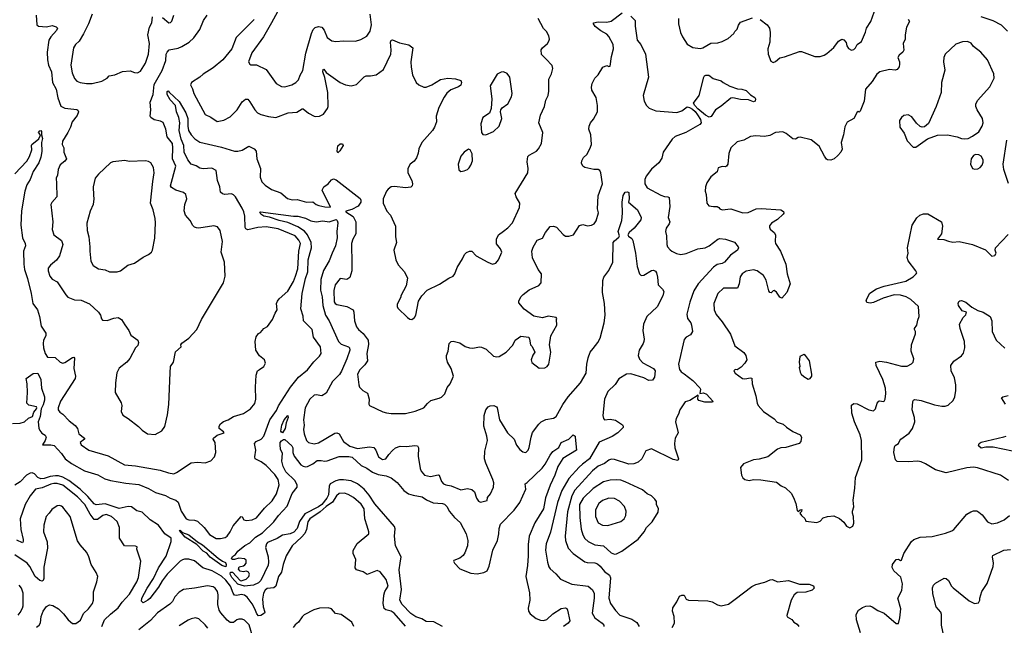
# Model space of a CAD drawing. Extents: x 1921360 to 2014538, y 768294 to 907744.
# Tile 261 of 412: x 1972690 to 1981739, y 854285 to 859853. Entities that reach past the tile are written whole.
import ezdxf

# ---------------------------------------------------------------- set-up
doc = ezdxf.new("R2010")
doc.units = 0

msp = doc.modelspace()

# ---------------------------------------------------------------- linework, layer by layer
at = {"layer": '0CON10XD'}
for points in [[(1975058.6, 859925), (1975005.4, 859824.6), (1974931.4, 859695), (1974822.6, 859547.4), (1974794, 859465), (1974803.3, 859445), (1974815, 859438.8), (1974865, 859436.7), (1974953.5, 859393.5), (1975046, 859266), (1975095, 859238.8), (1975126.4, 859236.4), (1975190, 859255), (1975226.2, 859275), (1975251.2, 859298.8), (1975267.3, 859342.7), (1975292.7, 859387.3), (1975318.2, 859545), (1975372.1, 859725), (1975388.3, 859761.7), (1975405, 859780), (1975435, 859791.9), (1975465, 859784.2), (1975486.9, 859756.9), (1975515, 859690), (1975559.6, 859659.6), (1975595, 859652.9), (1975665, 859659.1), (1975775, 859655.7), (1975825, 859670), (1975879.3, 859700.7), (1975911.7, 859748.3), (1975923.1, 859805), (1975910.9, 859905)], [(1977934.1, 858905.9), (1977962.3, 858937.7), (1977999.2, 859005), (1977998.6, 859065), (1977987, 859137), (1977946.7, 859205), (1977944.1, 859234.1), (1977950, 859265), (1977976, 859315), (1978005.4, 859344.6), (1978050, 859415), (1978085, 859433.3), (1978105, 859423.3), (1978116.7, 859425), (1978129.4, 859515), (1978148.2, 859585), (1978143.6, 859625), (1978105, 859698.6), (1978085, 859720), (1978030.3, 859750.3), (1977980, 859790), (1977963.3, 859815), (1977963.3, 859825), (1978006.8, 859833.2), (1978085, 859830.9), (1978125, 859840.9), (1978225.3, 859914.7)], [(1979495, 859856.2), (1979558.8, 859805), (1979581.2, 859775), (1979586.2, 859735), (1979584.1, 859645.9), (1979564.4, 859585), (1979569.4, 859535), (1979593, 859473), (1979615, 859460), (1979635, 859468), (1979675, 859502.2), (1979718.1, 859511.9), (1979855, 859561.2), (1979875, 859561.2), (1979995.8, 859515.8), (1980045, 859514.2), (1980083, 859527), (1980106.8, 859543.2), (1980173.2, 859596.8), (1980215.8, 859654.2), (1980245, 859673.3), (1980265, 859666.7), (1980284.1, 859644.1), (1980292.5, 859612.5), (1980308, 859588), (1980335, 859572), (1980355, 859580), (1980370.8, 859595), (1980385, 859626), (1980425, 859653.3), (1980462.1, 859737.9), (1980472, 859775), (1980512, 859835), (1980559.2, 859965)], [(1972840.4, 859895), (1972846, 859805), (1972863.1, 859793.1), (1972935, 859788.1), (1972988.3, 859798.3), (1973025, 859788), (1973038, 859775), (1973028.8, 859755), (1972974.5, 859695.5), (1972958.6, 859665), (1972943.5, 859555), (1972944.5, 859485), (1972955.4, 859435), (1972982, 859375), (1972990, 859275), (1973023.5, 859213.5), (1973040.4, 859135), (1973068.9, 859058.9), (1973105, 859039.4), (1973215, 859028), (1973225, 859022.5), (1973230, 859005), (1973216.6, 858973.4), (1973170.8, 858915), (1973155.8, 858865), (1973132.7, 858817.3), (1973081.9, 858735), (1973078.6, 858705), (1973096.2, 858675), (1973095.6, 858635), (1973118.8, 858575), (1973105, 858553.3), (1973062.7, 858517.3), (1973042.9, 858477.1), (1973036.2, 858425), (1973024.2, 858395), (1973028.3, 858348.3), (1973031.2, 858225), (1972985, 858172.5), (1972976.7, 858155), (1972994, 857995), (1972987.5, 857925), (1973004.4, 857874.4), (1973075, 857823.3), (1973087.5, 857785), (1973057, 857683), (1973028.3, 857641.7), (1972973.3, 857595), (1972952.7, 857567.3), (1972951.2, 857545), (1972966.7, 857495), (1972987.7, 857467.7), (1973034.2, 857444.2), (1973113.2, 857323.2), (1973133.1, 857303.1), (1973195, 857278.8), (1973255, 857273.8), (1973330.5, 857240.5), (1973413.3, 857165), (1973431.2, 857135), (1973441.7, 857101.7), (1973451.7, 857091.7), (1973495, 857086), (1973555, 857107.5), (1973595, 857113.8), (1973626.7, 857095), (1973655, 857047.5), (1973693.3, 856995), (1973712.7, 856952.7), (1973775, 856906.7), (1973781.2, 856885), (1973775, 856857.5), (1973754, 856835), (1973701.7, 856738.3), (1973673.8, 856705), (1973605, 856650), (1973583.8, 856605), (1973570, 856515), (1973566.7, 856425), (1973621.7, 856331.7), (1973628.8, 856305), (1973621.7, 856251.7), (1973638.3, 856218.3), (1973687.3, 856187.3), (1973783, 856113), (1973815, 856080), (1973865, 856046.7), (1973935, 856038.8), (1973995.7, 856074.3), (1974025, 856113.3), (1974049.4, 856220.6), (1974060.2, 856315), (1974072, 856605)], [(1973354.4, 859905), (1973323.6, 859815), (1973276.9, 859723.1), (1973235, 859656), (1973201.4, 859625), (1973184.1, 859594.1), (1973158.6, 859435), (1973171.9, 859365), (1973193.6, 859313.6), (1973216.4, 859286.4), (1973245, 859274.5), (1973303, 859267), (1973355, 859266.7), (1973443.2, 859286.8), (1973493.3, 859315), (1973513, 859337), (1973565, 859346.2), (1973635, 859376.2), (1973705, 859382.5), (1973745, 859366.2), (1973773.9, 859363.9), (1973800.9, 859379.1), (1973845, 859453.8), (1973873.7, 859536.3), (1973882.1, 859635), (1973867.5, 859715), (1973882.1, 859785), (1973905.6, 859825), (1973911.7, 859878.3)], [(1974072, 856605), (1974076.9, 856663.1), (1974103.8, 856705), (1974122.3, 856797.7), (1974172.5, 856845), (1974170, 856865), (1974180.3, 856879.7), (1974243.3, 856925), (1974317.5, 857005), (1974360.8, 857095), (1974562.5, 857435), (1974576.7, 857495), (1974571.4, 857625), (1974542.9, 857715), (1974554.3, 857815), (1974530.8, 857915), (1974507.5, 857947.5), (1974475, 857958.6), (1974335, 857936), (1974315, 857938.8), (1974295, 857946.7), (1974281.2, 857961.2), (1974256.9, 858006.9), (1974215, 858056.7), (1974202, 858095), (1974208, 858155), (1974226, 858205), (1974215.7, 858245.7), (1974195, 858264), (1974125, 858285.8), (1974085, 858310), (1974077.1, 858325), (1974123.3, 858505), (1974093.1, 858575), (1974098.7, 858675), (1974093.2, 858713.2), (1974045.5, 858775), (1974032.9, 858845), (1974008.1, 858908.1), (1973985, 858920.8), (1973925, 858931.4), (1973894.5, 858954.5), (1973889.2, 858965), (1973894.2, 859025), (1973888.9, 859095), (1973915.8, 859165), (1973924.4, 859255.6), (1973998.9, 859385), (1974033.2, 859476.8), (1974036.2, 859535), (1974044.1, 859555.9), (1974062.7, 859577.3), (1974145, 859591.8), (1974180.8, 859605), (1974247.1, 859645), (1974290.5, 859685), (1974345, 859762), (1974380, 859845), (1974411.9, 859895)], [(1974003.2, 859873.2), (1974060, 859825), (1974075, 859826.7), (1974089.4, 859840.6), (1974107.5, 859895)], [(1974845.4, 859855), (1974679.5, 859690.5), (1974638.2, 859585), (1974556, 859484), (1974469.1, 859410.9), (1974376.8, 859353.2), (1974346.8, 859323.2), (1974270, 859275), (1974260, 859255), (1974278.8, 859218.8), (1974290, 859175), (1974395, 858980), (1974445, 858957.5), (1974505, 858917.5), (1974565, 858928.8), (1974625, 858960), (1974687.5, 859025), (1974735, 859098), (1974765, 859122), (1974785, 859123.3), (1974805, 859096.7), (1974849.4, 859025), (1974875, 858996.7), (1974905, 858980.5), (1974975, 858961.5), (1975045, 858952.5), (1975156.4, 858996.4), (1975235.8, 859004.2), (1975285, 859033.3), (1975295, 859033.3), (1975344, 858994), (1975395, 858966.7), (1975405, 858962.5), (1975445, 858966.7), (1975482.5, 858985), (1975518.8, 859035), (1975524, 859055), (1975520.9, 859185), (1975493, 859323), (1975476.7, 859375), (1975480, 859395), (1975485, 859396.7), (1975507.7, 859367.7), (1975635, 859275.6), (1975685, 859253.1), (1975735, 859245.8), (1975784.1, 859255.9), (1975855, 859328.8), (1975875, 859336.2), (1975915, 859336.2), (1975965, 859346), (1976034, 859395), (1976100, 859535), (1976103.4, 859573.4), (1976098.1, 859645), (1976105, 859663.8), (1976115, 859667.1), (1976180.3, 859640.3), (1976265, 859622.1), (1976303.1, 859595), (1976284.3, 859465), (1976287.5, 859415), (1976300.8, 859345), (1976333.8, 859275), (1976357.5, 859255), (1976405, 859233.3), (1976425, 859233.8), (1976476.7, 859255), (1976558.3, 859301.7), (1976625, 859315.7), (1976695, 859310), (1976742.5, 859295), (1976750, 859275), (1976745, 859252.5), (1976722.5, 859235), (1976652, 859208), (1976615, 859176), (1976589.8, 859140.2), (1976542.2, 859045), (1976516.9, 858965), (1976521.1, 858915), (1976503.1, 858865), (1976484.6, 858835.4), (1976385, 858724), (1976357.9, 858665), (1976352.7, 858625), (1976336.1, 858583.9), (1976315, 858552.9), (1976277.5, 858525), (1976257.1, 858485), (1976257.1, 858445), (1976293.2, 858373.2), (1976299.2, 858345), (1976296, 858325), (1976285, 858314.4), (1976235, 858306.9), (1976135, 858319.4), (1976105, 858315.6), (1976075.8, 858295), (1976060.6, 858275), (1976030, 858205), (1976031.2, 858165), (1976065, 858092.5), (1976096.7, 858055), (1976143.8, 857955), (1976143.8, 857855), (1976154, 857805), (1976128, 857735), (1976146.2, 857645), (1976167.7, 857597.7), (1976226.7, 857535), (1976252.5, 857475), (1976242.5, 857405), (1976192.5, 857315), (1976192.5, 857305), (1976157.5, 857235), (1976157.5, 857215), (1976165, 857200), (1976254.1, 857114.1), (1976275, 857100), (1976295, 857097.5), (1976317.5, 857115), (1976330, 857135), (1976356.1, 857263.9), (1976386.1, 857313.9), (1976434.2, 857365.8), (1976548.3, 857421.7), (1976633, 857477), (1976675, 857496.2), (1976690, 857515), (1976710.8, 857575), (1976760.6, 857655), (1976778.6, 857695), (1976795, 857712), (1976825, 857726.2), (1976845, 857723.8), (1976885, 857682.5), (1976992.8, 857622.8), (1977035, 857604.4), (1977065.4, 857614.6), (1977091.4, 857645), (1977120, 857715), (1977108, 857745), (1977072.7, 857792.7), (1977071.4, 857835), (1977090.8, 857875), (1977135, 857910), (1977175, 857938.6), (1977217.8, 857985), (1977284.4, 858125), (1977286.4, 858166.4), (1977252, 858225), (1977244, 858255), (1977359.2, 858445), (1977361.9, 858485), (1977354.5, 858545), (1977360, 858595), (1977371.7, 858608.3), (1977440, 858645), (1977458.8, 858665), (1977486, 858715), (1977496.1, 858816.1), (1977461.2, 858905), (1977475.7, 858975), (1977512.9, 859055), (1977525.9, 859114.1), (1977546, 859155), (1977552.5, 859195), (1977552.5, 859305), (1977578, 859355), (1977590, 859405), (1977582.3, 859432.3), (1977524.2, 859494.2), (1977483.9, 859533.9), (1977481.2, 859575), (1977493.3, 859595), (1977540, 859635), (1977552.5, 859655), (1977557.5, 859675), (1977552.5, 859705), (1977532.5, 859745), (1977505, 859772.5), (1977454, 859865)], [(1978307.1, 859885), (1978344.7, 859844.7), (1978345.3, 859794.7), (1978364.6, 859665), (1978398.6, 859625), (1978442.1, 859535), (1978468.5, 859325), (1978421.1, 859155), (1978429.5, 859105), (1978451.1, 859065), (1978475, 859040), (1978535.8, 859014.2), (1978728.7, 858998.7), (1978775, 859014.6), (1978825, 859050.5), (1978845, 859046.7), (1978871.5, 859031.5), (1978898.6, 859008.6), (1978919.7, 858979.7), (1978946.2, 858935), (1978953.5, 858905), (1978941.7, 858888.3), (1978813.1, 858816.9), (1978715, 858779.6), (1978685, 858755.6), (1978604.4, 858635), (1978591.2, 858581.2), (1978562.6, 858537.4), (1978495, 858478.8), (1978445.8, 858415), (1978434.3, 858385), (1978434.4, 858345), (1978455, 858306.7), (1978580.5, 858240.5), (1978615, 858228.1), (1978645.7, 858225.7), (1978657.6, 858217.6), (1978663.3, 858135), (1978650.6, 858035), (1978664.1, 857994.1), (1978658.6, 857975), (1978630.6, 857935), (1978625.8, 857905.8), (1978634.2, 857865), (1978636.7, 857785), (1978644.2, 857764.2), (1978668.3, 857738.3), (1978682.5, 857725), (1978725, 857704), (1978765, 857694.3), (1978816.3, 857703.7), (1978923.1, 857746.9), (1978990, 857755), (1979025, 857774.4), (1979105, 857835.8), (1979125, 857842.5), (1979175, 857835.7), (1979257.5, 857807.5), (1979293.8, 857765), (1979296, 857755), (1979285.4, 857734.6), (1979222.8, 857687.2), (1979167, 857623), (1979145, 857611.2), (1979098.8, 857601.2), (1979065, 857578.1), (1978925.4, 857424.6), (1978885, 857358.8), (1978849.4, 857255), (1978821.2, 857145), (1978826.2, 857105), (1978856.6, 857066.6), (1978864.2, 857045), (1978873.8, 856985), (1978854.2, 856955.8), (1978815, 856932.5), (1978797, 856913), (1978745.7, 856685), (1978755, 856636.7), (1978768.8, 856615), (1978795, 856595.8), (1978876.2, 856536.2), (1978939.2, 856469.2), (1978947.5, 856455), (1978940, 856415), (1978975, 856423.3), (1979000.8, 856410.8), (1979061.2, 856345), (1979057.5, 856335), (1978985, 856337.1), (1978932.3, 856352.3), (1978923.3, 856365), (1978925, 856400), (1978847.9, 856352.1), (1978805, 856338), (1978756, 856265), (1978745, 856227.5), (1978722.7, 856187.3), (1978715.8, 856155), (1978740.8, 856055), (1978712.5, 856005), (1978706.7, 855955), (1978710.6, 855915), (1978743.8, 855816.2), (1978738.8, 855801.2), (1978695, 855810), (1978495, 855908.8), (1978445, 855887.5), (1978406.2, 855815), (1978374.4, 855785.6), (1978335, 855770), (1978287.8, 855767.8), (1978155, 855808.5), (1978125, 855812.5), (1978105, 855804.5), (1978065, 855772.7), (1978005, 855747.9), (1977955.5, 855705), (1977792.5, 855527.5), (1977765.2, 855474.8), (1977723.1, 855326.9), (1977703.1, 855105), (1977707.3, 855065), (1977729.4, 854995), (1977776.5, 854946.5), (1977885, 854868.1), (1977905, 854861.5), (1977975, 854859.5), (1977999.5, 854849.5), (1978025, 854830), (1978065, 854780), (1978109.2, 854745), (1978117.9, 854722.1), (1978104.6, 854535.4), (1978119.5, 854485), (1978165, 854420.6), (1978205, 854379.5), (1978315, 854341.1), (1978362.1, 854312.1), (1978384, 854275)], [(1978743.8, 859865), (1978744, 859815), (1978762.9, 859735), (1978780, 859695), (1978825, 859627.5), (1978875.9, 859595.9), (1978942.3, 859587.7), (1978966.7, 859595), (1979041.7, 859638.3), (1979105, 859641.2), (1979145, 859651.2), (1979200.5, 859679.5), (1979252.5, 859725), (1979262.5, 859745), (1979282.5, 859765), (1979296.4, 859803.6), (1979315, 859830), (1979425, 859870)], [(1980855, 859857.5), (1980866.7, 859835), (1980841.2, 859785), (1980826, 859715), (1980826.1, 859673.9), (1980808.8, 859635), (1980816.4, 859573.6), (1980806.4, 859553.6), (1980772.7, 859527.3), (1980761.2, 859505), (1980775.7, 859465.7), (1980776.9, 859445), (1980771.2, 859418.8), (1980752.5, 859395), (1980735, 859388.8), (1980685, 859393.8), (1980595.8, 859374.2), (1980567, 859353), (1980524.5, 859285.5), (1980464, 859215), (1980451.9, 859105), (1980415, 859012.5), (1980405, 859003.3), (1980395, 859007.5), (1980385, 859002.5), (1980355.4, 858944.6), (1980295, 858910), (1980272.3, 858867.7), (1980261.2, 858795), (1980238.8, 858725), (1980248.8, 858661.2), (1980236.2, 858635), (1980208.8, 858605), (1980173.8, 858575), (1980145, 858561.5), (1980115, 858563.1), (1980105, 858570.8), (1980085, 858598), (1980038.6, 858688.6), (1979965, 858747.1), (1979863.9, 858773.9), (1979845, 858771.2), (1979820, 858755), (1979795, 858758), (1979735, 858807.5), (1979702.7, 858822.7), (1979634.4, 858815.6), (1979585, 858788), (1979535, 858779.2), (1979455, 858784.2), (1979405, 858780), (1979345.9, 858744.1), (1979285, 858728.8), (1979226.7, 858675), (1979208.3, 858621.7), (1979196.2, 858525), (1979185, 858507.5), (1979175, 858500), (1979145, 858502.5), (1979110, 858490), (1979100, 858455), (1979043, 858407), (1979003.3, 858353.3), (1978992.3, 858317.7), (1978988.8, 858275), (1978998.8, 858245), (1979006.2, 858165), (1979022.7, 858142.7), (1979066.1, 858133.9), (1979100, 858135), (1979115, 858127.5), (1979125, 858112.5), (1979145, 858103.3), (1979225, 858113.8), (1979335, 858076), (1979385, 858081.4), (1979457.4, 858112.6), (1979505, 858118.5), (1979685, 858104), (1979710.7, 858090.7), (1979713.3, 858075), (1979706.2, 858065), (1979655, 858015.7), (1979599.1, 857980.9), (1979581.7, 857958.3), (1979579.2, 857945), (1979587, 857927), (1979622.5, 857895), (1979634.3, 857875), (1979632.2, 857815), (1979636.9, 857795), (1979681.1, 857725), (1979729.6, 857605), (1979742.7, 857515), (1979769.4, 857425), (1979739.4, 857345), (1979695, 857294), (1979675, 857302.5), (1979645, 857347.5), (1979625, 857363.8), (1979615, 857361.2), (1979595, 857341.2), (1979585, 857343.8), (1979575, 857360), (1979549.1, 857459.1), (1979525, 857500.5), (1979468, 857545), (1979435, 857554.3), (1979365, 857541.5), (1979328.6, 857515), (1979312.6, 857487.4), (1979303.1, 857425), (1979285.7, 857384.3), (1979156.4, 857383.6), (1979104.7, 857335.3), (1979068.9, 857245), (1979072.5, 857185), (1979092, 857142), (1979145, 857076), (1979222, 856962), (1979262.9, 856855), (1979345, 856794), (1979364.2, 856765), (1979371.2, 856725), (1979354.3, 856695.7), (1979320.8, 856659.2), (1979285, 856632.5), (1979263.6, 856636.4), (1979252.5, 856625), (1979265, 856602.5), (1979333.3, 856555), (1979355, 856551.1), (1979405, 856561.2), (1979417.3, 856557.3), (1979421.9, 856505), (1979455.7, 856395), (1979465.9, 856325.9), (1979476.7, 856305), (1979525, 856250), (1979625, 856183.3), (1979652.1, 856152.1), (1979705, 856134), (1979735.7, 856105.7), (1979795, 856067.5), (1979863.3, 856035), (1979873.8, 856015), (1979868.8, 855975), (1979852.5, 855955), (1979731.7, 855918.3), (1979683.6, 855916.4), (1979655, 855902.9), (1979565, 855834.3), (1979485, 855812), (1979435, 855806), (1979341.7, 855768.3), (1979314.5, 855735), (1979323.8, 855663.8), (1979335, 855640), (1979355, 855626.2), (1979395, 855617.5), (1979435, 855624), (1979502.3, 855622.3), (1979645, 855600), (1979687.7, 855567.7), (1979728.8, 855548.8), (1979778.8, 855498.8), (1979800.7, 855460.7), (1979823.3, 855405), (1979835, 855340), (1979845, 855330), (1979863, 855347), (1979878.3, 855348.3), (1979875, 855330), (1979860, 855315), (1979873.6, 855293.6), (1979906.2, 855266.2), (1979915, 855242.5), (1980015, 855230), (1980045, 855242.5), (1980075, 855272.5), (1980115, 855286.7), (1980171.7, 855291.7), (1980225, 855267.5), (1980263, 855233), (1980287.5, 855195), (1980319.3, 855180.7), (1980345, 855197.5), (1980356.1, 855223.9), (1980352.5, 855285), (1980343.3, 855315), (1980343.3, 855335), (1980356.2, 855375), (1980348.8, 855435), (1980366, 855545), (1980371.2, 855645), (1980430, 855805), (1980425.5, 855985), (1980414.4, 856035), (1980361.9, 856155), (1980338.8, 856235), (1980335, 856310), (1980357, 856323), (1980385, 856320), (1980492.5, 856265), (1980535, 856256), (1980554.2, 856275), (1980571.3, 856328.7), (1980584.1, 856345.9), (1980595, 856350), (1980625, 856341.2), (1980635.6, 856344.4), (1980644.2, 856365), (1980650.6, 856415), (1980647.8, 856465), (1980621.5, 856545), (1980560, 856675), (1980557.5, 856705), (1980595, 856712), (1980655, 856705.6), (1980795, 856666.2), (1980845, 856666.7), (1980885, 856687.5), (1980902.5, 856705), (1980906.2, 856735), (1980882, 856805), (1980884.2, 856865), (1980922, 856965), (1980923.8, 856985), (1980912.5, 857005), (1980913.3, 857015), (1980935.8, 857045), (1980945, 857090), (1980956.2, 857125), (1980950, 857215), (1980880.5, 857280.5), (1980837.5, 857305), (1980785, 857319.4), (1980725, 857321.9), (1980625, 857292.2), (1980535.9, 857254.1), (1980505, 857246.7), (1980475, 857252.5), (1980470, 857275), (1980502.3, 857337.7), (1980565, 857379.2), (1980635, 857404), (1980835, 857449.2), (1980901.7, 857488.3), (1980930, 857515), (1980933.3, 857525), (1980926.2, 857545), (1980854.2, 857635), (1980846.9, 857665), (1980853.9, 857706.1), (1980850.4, 857755), (1980892, 857965), (1980935, 858032.7), (1980961.1, 858055), (1980995, 858069.3), (1981035, 858066.5), (1981160, 857995), (1981171.1, 857955), (1981160.9, 857885), (1981124.3, 857834.3), (1981183, 857833), (1981225, 857816), (1981265, 857808.8), (1981325, 857813.3), (1981445.7, 857785.7), (1981565, 857738), (1981625, 857677.5), (1981650, 857685), (1981662.5, 857705), (1981653.8, 857735), (1981658.8, 857755), (1981772.8, 857877.2)], [(1981768.3, 859748.3), (1981712.6, 859802.6), (1981635, 859841.4), (1981525, 859880)], [(1980925, 858680), (1981033.9, 858756.1), (1981125, 858792.5), (1981215, 858795.8), (1981305, 858776.2), (1981345, 858761.2), (1981375, 858756.7), (1981405, 858761.2), (1981445, 858781.2), (1981505, 858823.3), (1981536, 858875), (1981543.9, 858906.1), (1981538.8, 858945), (1981488, 859025), (1981476.2, 859055), (1981476, 859075), (1981491.2, 859108.8), (1981606.7, 859235), (1981646.7, 859315), (1981643.3, 859355), (1981585, 859482.5), (1981522.5, 859555), (1981455.8, 859605.8), (1981435, 859636), (1981401.2, 859651.2), (1981355, 859648.9), (1981293.4, 859626.6), (1981196.2, 859535), (1981184.3, 859505.7), (1981180, 859465), (1981191.7, 859388.3), (1981161.4, 859275), (1981157.5, 859185), (1981111.4, 859055), (1981042.3, 858897.7), (1981005, 858866.7), (1980985, 858863.3), (1980965, 858870), (1980932.3, 858902.3), (1980889.7, 858959.7), (1980855, 858979.2), (1980815, 858972), (1980794, 858955), (1980776.2, 858925), (1980777.5, 858865), (1980818.3, 858808.3), (1980845, 858740), (1980901.7, 858681.7), (1980925, 858680)], [(1976975, 858793.8), (1977045, 858826), (1977097, 858873), (1977121.2, 858945), (1977110, 859005), (1977112.5, 859025), (1977125, 859042.5), (1977175, 859078.8), (1977208.8, 859145), (1977216, 859175), (1977192.9, 859325), (1977168.3, 859358.3), (1977135, 859372.5), (1977115, 859372), (1977079.1, 859350.9), (1977013.8, 859245), (1977030, 859125), (1977023.3, 859035), (1977007.5, 858995), (1976947.5, 858955), (1976926.7, 858895), (1976932.5, 858815), (1976946.7, 858796.7), (1976975, 858793.8)], [(1979025, 858955.6), (1978993.8, 858973.8), (1978922.1, 859032.1), (1978893.3, 859063.3), (1978883.3, 859085), (1978933.6, 859155), (1978976.7, 859325), (1978982.7, 859337.3), (1978995, 859344.4), (1979022.8, 859342.8), (1979062.3, 859312.3), (1979135, 859292), (1979155, 859274), (1979215, 859241.2), (1979287.3, 859217.3), (1979325, 859214.4), (1979365, 859202.5), (1979405, 859163.3), (1979445, 859136.7), (1979451.2, 859125), (1979450, 859105), (1979435, 859098.8), (1979387.5, 859117.5), (1979315, 859120), (1979245, 859133.6), (1979225, 859131.1), (1979135, 859058.2), (1979085, 859025.6), (1979045, 858964.2), (1979025, 858955.6)], [(1972644.4, 858435.6), (1972755, 858552.5), (1972780, 858595), (1972800, 858655), (1972797.5, 858695), (1972802.5, 858705), (1972865, 858758), (1972878.8, 858785), (1972880, 858795), (1972863.8, 858815), (1972875, 858831.2), (1972885, 858833.8), (1972890.8, 858825), (1972890, 858795), (1972899.5, 858759.5), (1972890.4, 858725), (1972892.2, 858642.2), (1972885, 858588.8), (1972865, 858538.1), (1972813.7, 858456.3), (1972786.6, 858383.4), (1972756.7, 858333.3), (1972737.4, 858275), (1972705.8, 858094.2), (1972698.8, 857965), (1972717.1, 857847.1), (1972741.1, 857795), (1972744.4, 857775), (1972724.7, 857725.3), (1972726.7, 857605), (1972733.3, 857555), (1972763, 857473), (1972796.3, 857336.3), (1972811.6, 857245), (1972854.5, 857185), (1972872.7, 857125), (1972886.5, 857035), (1972931.1, 856971.1), (1972929.5, 856945), (1972909.6, 856905), (1972904.6, 856875), (1972907.5, 856835), (1972923.4, 856783.4), (1972945, 856750), (1973017.3, 856747.3), (1973063.2, 856703.2), (1973085, 856694), (1973105, 856701.2), (1973175, 856748), (1973188.8, 856748.8), (1973195, 856740), (1973187.3, 856645), (1973201.9, 856575), (1973200.6, 856555), (1973064, 856345), (1973043.3, 856285), (1973043, 856267), (1973057.5, 856245), (1973087.5, 856225), (1973145, 856166.2), (1973200.9, 856120.9), (1973220, 856095), (1973232, 856045), (1973286.2, 856005), (1973286.2, 855995), (1973246.7, 855965), (1973253.3, 855945), (1973325.8, 855895.8), (1973503, 855843), (1973651.7, 855761.7), (1973755, 855751.9), (1973981.7, 855711.7), (1974055.9, 855685.9), (1974105, 855678.8), (1974130.5, 855689.5), (1974265, 855778), (1974325, 855786.2), (1974395, 855777.5), (1974445, 855797.5), (1974481.2, 855835), (1974492.5, 855875), (1974486, 855965), (1974468, 855995), (1974470, 856005), (1974505, 856033.2), (1974568.8, 856055), (1974563.8, 856065), (1974523.8, 856095), (1974522, 856115), (1974534.2, 856135.8), (1974562.3, 856157.7), (1974605.8, 856174.2), (1974655, 856204), (1974747.8, 856232.2), (1974810, 856275), (1974849.5, 856325), (1974859.1, 856365), (1974855.5, 856475), (1974861.5, 856585), (1974875, 856623.3), (1974894, 856636), (1974932.5, 856665), (1974947.5, 856695), (1974940, 856725), (1974895, 856762.5), (1974860, 856815), (1974852.5, 856895), (1974863, 856937), (1974883.6, 856966.4), (1974903, 856977), (1974935, 857012.5), (1974966.4, 857033.6), (1975012.5, 857095), (1975036.7, 857153.3), (1975057.5, 857185), (1975050, 857245), (1975058.8, 857265), (1975073.3, 857285), (1975153.7, 857356.3), (1975205, 857446), (1975225.8, 857494.2), (1975245, 857563.3), (1975256.6, 857725), (1975269.2, 857795), (1975255.4, 857825), (1975220, 857865), (1975065, 857930.2), (1974955, 857947.1), (1974877.6, 857942.4), (1974785, 857920.8), (1974769.1, 857929.1), (1974762.6, 857942.6), (1974759.1, 858045), (1974750, 858085), (1974735, 858120.6), (1974672.5, 858225), (1974655, 858242.9), (1974635, 858251.4), (1974575, 858246), (1974555, 858250.8), (1974536.6, 858266.6), (1974529.4, 858315), (1974506.2, 858375), (1974494.3, 858465), (1974455, 858486.9), (1974375, 858481.9), (1974345, 858487.1), (1974310.7, 858510.7), (1974265, 858526), (1974233.6, 858563.6), (1974202.5, 858635), (1974198.4, 858695), (1974173.7, 858755), (1974155, 858834), (1974161.8, 858905), (1974153.3, 858955), (1974132.4, 859005), (1974122.6, 859062.6), (1974073.8, 859115), (1974045.8, 859165), (1974045, 859192.5), (1974055, 859197.5), (1974065, 859186.2), (1974155, 859100.4), (1974217.9, 858997.9), (1974234.8, 858945), (1974235.2, 858875.2), (1974242.3, 858835), (1974264.8, 858794.8), (1974298.8, 858758.8), (1974345, 858728.2), (1974545, 858681.4), (1974665, 858645.5), (1974695, 858643.3), (1974735, 858651.9), (1974795, 858689.2), (1974845, 858665.7), (1974861.9, 858645), (1974870, 858575), (1974904.3, 858485), (1974900, 858405), (1974915, 858361.2), (1974945, 858330.8), (1975005, 858292.5), (1975090.5, 858260.5), (1975152.5, 858207.5), (1975195, 858195.6), (1975239.4, 858199.4), (1975325, 858174.4), (1975385, 858177.5), (1975413.8, 858155), (1975440, 858145), (1975495, 858132.3), (1975545, 858130), (1975468.8, 858285), (1975486.2, 858315), (1975525, 858344.2), (1975555, 858379.2), (1975575, 858390), (1975599.4, 858379.4), (1975818.2, 858208.2), (1975825.7, 858195), (1975824.4, 858175), (1975801.5, 858138.5), (1975741.7, 858108.3), (1975688.3, 858091.7), (1975688, 858085), (1975754.1, 858044.1), (1975778.1, 857995), (1975778.9, 857885), (1975750, 857835), (1975738.9, 857795), (1975743.7, 857603.7), (1975740.7, 857545), (1975725, 857482.5), (1975695, 857465.5), (1975635, 857473.8), (1975589.2, 857415), (1975575.6, 857364.4), (1975580.4, 857260.4), (1975588, 857245), (1975605.4, 857235.4), (1975696.3, 857216.3), (1975755, 857186.2), (1975761.9, 857165), (1975765.8, 857085), (1975785, 857030), (1975802, 857005), (1975847.5, 856967.5), (1975893.5, 856905), (1975894.6, 856865.4), (1975878.9, 856785), (1975885, 856716.7), (1975860.6, 856679.4), (1975815.7, 856635), (1975794.4, 856595), (1975806.2, 856495), (1975813.9, 856473.9), (1975842.5, 856445), (1975885, 856420), (1975902.5, 856365), (1975898.3, 856318.3), (1975905.8, 856305.8), (1976028.3, 856248.3), (1976061.2, 856238.8), (1976105, 856232.5), (1976235, 856232.5), (1976325, 856254.2), (1976402.5, 856285), (1976436.1, 856323.9), (1976469.5, 856350.5), (1976545, 856372.5), (1976566.4, 856383.6), (1976596.4, 856413.6), (1976619.3, 856470.7), (1976646, 856505), (1976675.8, 856575), (1976655.7, 856645), (1976622.9, 856705), (1976610.8, 856745), (1976612.5, 856765), (1976628.6, 856805), (1976636.2, 856875), (1976655, 856893.3), (1976675, 856895.8), (1976735, 856882), (1976785, 856848.6), (1976825, 856836.9), (1976855, 856834.3), (1976915, 856845.8), (1976935, 856842.5), (1976976.2, 856825), (1977045, 856758.8), (1977075, 856753.8), (1977095, 856756.7), (1977160, 856795), (1977220.5, 856859.5), (1977242.5, 856905), (1977273.6, 856926.4), (1977295, 856943.3), (1977367.5, 856935), (1977376.1, 856916.1), (1977383.3, 856865), (1977398.3, 856848.3), (1977422.5, 856795), (1977405, 856770), (1977390, 856725), (1977395, 856702.5), (1977465, 856650), (1977515, 856652.5), (1977535.9, 856664.1), (1977551.2, 856685), (1977571.2, 856795), (1977560, 856865), (1977571.2, 856945), (1977626.7, 857045), (1977622.5, 857095), (1977627.5, 857105), (1977620, 857115), (1977546.4, 857126.4), (1977495, 857111.2), (1977415, 857126.7), (1977325, 857190), (1977278.3, 857248.3), (1977277.5, 857265), (1977296.7, 857305), (1977316.7, 857325), (1977371.7, 857368.3), (1977462.3, 857407.7), (1977481.2, 857435), (1977483.8, 857515), (1977453.8, 857555), (1977403.2, 857663.2), (1977395.7, 857724.3), (1977409.3, 857760.7), (1977446.7, 857825), (1977495.6, 857844.4), (1977522, 857895), (1977565, 857951.2), (1977595, 857956), (1977622.5, 857945), (1977685, 857876.7), (1977705, 857863.3), (1977735, 857861.2), (1977778.8, 857875), (1977835, 857960), (1977865, 857970), (1977908.3, 857958.3), (1977945, 857962.5), (1977968.8, 857975), (1977988.8, 858005), (1978008.3, 858078.3), (1978001.2, 858115), (1978007.5, 858235), (1978044.5, 858345), (1978031.5, 858445), (1978021.4, 858465), (1978005, 858474.4), (1977965.8, 858474.2), (1977884.1, 858494.1), (1977865, 858507.5), (1977853.3, 858535), (1977856.2, 858555), (1977871.2, 858585), (1977902, 858615), (1977930, 858665), (1977943.3, 858705), (1977938, 858795), (1977921.2, 858845), (1977923.3, 858875), (1977934.1, 858905.9)], [(1981776.4, 858346.4), (1981734.6, 858474.6), (1981728.8, 858525), (1981762.5, 858745)], [(1975615, 858630), (1975607.5, 858645), (1975615, 858693.3), (1975635, 858711.2), (1975655, 858712.5), (1975662.5, 858695), (1975633, 858647), (1975615, 858630)], [(1976745, 858457.5), (1976775, 858463.8), (1976805, 858475.8), (1976820.3, 858489.7), (1976837.1, 858515), (1976850, 858555), (1976848.3, 858618.3), (1976830, 858655), (1976815, 858662.5), (1976773.3, 858635), (1976742.7, 858597.3), (1976720, 858525), (1976725, 858472.5), (1976745, 858457.5)], [(1973585, 857534), (1973615, 857542.5), (1973685, 857595.8), (1973745.7, 857614.3), (1973825, 857668.8), (1973875, 857693.3), (1973900, 857715), (1973908.8, 857735), (1973932.5, 857845), (1973937.5, 857985), (1973934.3, 858025), (1973915.6, 858105), (1973893.3, 858165), (1973912.1, 858365), (1973925.5, 858445), (1973918.1, 858495), (1973895, 858536), (1973875, 858549.2), (1973845, 858555.8), (1973695, 858548), (1973655, 858558), (1973545, 858546), (1973525, 858538), (1973415, 858434), (1973384.4, 858395), (1973366, 858315), (1973369.2, 858239.2), (1973372, 858205), (1973365.8, 858155), (1973336.6, 858093.4), (1973307.9, 857982.1), (1973311.1, 857915), (1973325.4, 857855.4), (1973335.6, 857765), (1973333.3, 857725), (1973343, 857633), (1973365, 857593.8), (1973415, 857562.5), (1973475, 857552.5), (1973515, 857536), (1973585, 857534)], [(1981468.3, 858478.3), (1981495, 858482.5), (1981516.2, 858493.8), (1981534.3, 858515), (1981545, 858542.5), (1981545.6, 858565), (1981525, 858597.5), (1981505, 858610), (1981475, 858613.8), (1981456.1, 858603.9), (1981435, 858572.5), (1981428, 858525), (1981447.5, 858485), (1981468.3, 858478.3)], [(1976351.1, 855841.1), (1976370.6, 855725), (1976380.9, 855700.9), (1976408.8, 855665), (1976465, 855652.2), (1976535, 855667.5), (1976544.3, 855664.3), (1976567.6, 855607.6), (1976585.8, 855585.8), (1976605, 855576.2), (1976655, 855568), (1976745, 855531.2), (1976805, 855541.2), (1976845, 855533.3), (1976870.7, 855510.7), (1976886.7, 855455), (1976905, 855427.5), (1976925, 855417.5), (1976985, 855432.5), (1976990.5, 855459.5), (1977015.7, 855494.3), (1977044, 855555), (1977045.8, 855595), (1977038.8, 855625), (1976972.5, 855775), (1976962.9, 855815), (1976965.7, 855885), (1976989.2, 855985), (1976984.2, 856024.2), (1976954.2, 856114.2), (1976959.2, 856215), (1976974.4, 856265), (1976995, 856292), (1977015, 856304), (1977046.2, 856306.2), (1977073, 856293), (1977077.5, 856285), (1977100.6, 856175), (1977171.4, 856055), (1977234.3, 855995), (1977255, 855941.2), (1977285, 855901.2), (1977315, 855878.8), (1977335, 855873.3), (1977345, 855877.5), (1977363.6, 855896.4), (1977371.7, 855918.3), (1977390, 856015), (1977403.7, 856056.3), (1977460, 856135), (1977481.2, 856155), (1977525, 856176), (1977595, 856190), (1977619.2, 856205), (1977682.5, 856315), (1977731.8, 856385), (1977843.3, 856515), (1977895, 856603.8), (1977900.5, 856685), (1977915, 856743.3), (1977931.4, 856795), (1977959.7, 856830.3), (1978003.6, 856885), (1978023.8, 856925), (1978060.6, 857065), (1978071.3, 857135), (1978063.9, 857245), (1978044.5, 857345), (1978050, 857455), (1978058, 857485), (1978105, 857546.2), (1978140, 857625), (1978145, 857803.3), (1978155, 857819.2), (1978197, 857853), (1978201.2, 857865), (1978189.1, 857905), (1978224.1, 858005.9), (1978230, 858075), (1978225.4, 858175), (1978235, 858237.5), (1978253.9, 858266.1), (1978275, 858271.2), (1978288, 858265), (1978290.8, 858205), (1978286.2, 858175), (1978367.5, 858105), (1978400, 858035), (1978398.6, 858011.4), (1978338, 857935), (1978292, 857895), (1978280, 857875), (1978285, 857863.3), (1978315, 857841.2), (1978325, 857822.5), (1978350.5, 857705), (1978365, 857583.3), (1978387.1, 857515), (1978401.3, 857501.3), (1978425, 857503.5), (1978495, 857546.9), (1978515, 857549.6), (1978531.9, 857541.9), (1978542.5, 857525), (1978551.5, 857485), (1978556, 857415), (1978595.9, 857375.9), (1978608.8, 857355), (1978600.6, 857315), (1978548.6, 857211.4), (1978454.3, 857125), (1978423.1, 857055), (1978417.5, 856995), (1978428.6, 856915), (1978425.7, 856895), (1978420, 856875), (1978383.3, 856815), (1978372.2, 856765), (1978385, 856731.2), (1978417.4, 856697.4), (1978463.3, 856675), (1978515, 856645.7), (1978529.4, 856625), (1978524.4, 856565.6), (1978505, 856538.8), (1978472.5, 856535), (1978425, 856560.6), (1978306.4, 856596.4), (1978265, 856593.1), (1978195, 856550), (1978161.5, 856498.5), (1978094.7, 856435), (1978063.2, 856365), (1978050, 856215), (1978056.4, 856186.4), (1978065, 856172.5), (1978115, 856181.2), (1978165, 856171.2), (1978229.3, 856129.3), (1978237, 856117), (1978236.2, 856105), (1978187.5, 856055), (1978135, 856021.1), (1978015, 855968.5), (1977925.2, 855814.8), (1977863.6, 855765), (1977830.9, 855739.1), (1977736, 855634), (1977672.9, 855525), (1977632.2, 855415), (1977567.6, 855142.4), (1977529.1, 855035), (1977522.7, 854975), (1977540, 854865), (1977552.8, 854822.8), (1977565, 854802.5), (1977617.2, 854757.2), (1977659.7, 854709.7), (1977765, 854661.8), (1977915, 854644.4), (1977955, 854610.8), (1977968.1, 854578.1), (1977970.8, 854535), (1977950.5, 854395), (1977974.4, 854355), (1978042.5, 854305), (1978058.6, 854285), (1978059.2, 854275)], [(1972625, 856138.9), (1972695, 856142.2), (1972735, 856156), (1972769.3, 856190.7), (1972807.5, 856205), (1972819.2, 856245), (1972845, 856276), (1972848.8, 856285), (1972844.3, 856295), (1972775, 856310), (1972755, 856328.1), (1972762.4, 856425), (1972759.5, 856505), (1972750, 856555), (1972815, 856600), (1972855, 856602.5), (1972885, 856543.8), (1972889.2, 856465), (1972919, 856385), (1972916.3, 856355), (1972905, 856311.9), (1972887.3, 856275), (1972876.8, 856205), (1972860, 856155), (1972865, 856097.5), (1972873.8, 856075), (1972892.3, 856052.3), (1972924.5, 856034.5), (1972933.1, 856015), (1972925.4, 855984.6), (1972900, 855945), (1972975.4, 855944.6), (1973007.7, 855937.7), (1973075, 855862.9), (1973108.2, 855815), (1973165, 855773.2), (1973285, 855705.8), (1973406.8, 855666.8), (1973470.9, 855630.9), (1973525, 855615.3), (1973665, 855590.8), (1973785, 855579.1), (1973873.6, 855543.6), (1973938.1, 855505), (1974028.3, 855478.3), (1974071.5, 855455), (1974125.8, 855435.8), (1974146.3, 855416.3), (1974173.2, 855335), (1974219.5, 855265), (1974243.3, 855255), (1974295, 855252.1), (1974325, 855241.9), (1974385, 855184), (1974435, 855119.2), (1974495, 855084.4), (1974535, 855082.9), (1974577.3, 855092.7), (1974596.7, 855103.3), (1974625, 855143.3), (1974650.9, 855199.1), (1974725, 855286), (1974735, 855282.5), (1974751.2, 855255), (1974775, 855249.2), (1974825, 855254.3), (1974865, 855274.2), (1974939.6, 855360.4), (1975010.2, 855429.8), (1975050.6, 855495), (1975073.3, 855575), (1975063.8, 855625), (1975035, 855671.8), (1974955.2, 855755.2), (1974909.2, 855789.2), (1974854.2, 855815), (1974851.1, 855835), (1974860.5, 855895), (1974847.8, 855955), (1974864.2, 855975), (1974908.9, 855995), (1974934.6, 856025), (1974990, 856175), (1975049.5, 856260.5), (1975067, 856303), (1975177.1, 856472.9), (1975252.5, 856565), (1975335.3, 856635), (1975392.3, 856707.7), (1975445, 856760.5), (1975459.7, 856785), (1975453.3, 856845), (1975391.2, 856935), (1975376.7, 857005), (1975298.3, 857085), (1975295, 857128.6), (1975274.4, 857195), (1975285.2, 857335), (1975317.1, 857472.9), (1975338.9, 857535), (1975339.7, 857645), (1975358.2, 857711.8), (1975371.1, 857755), (1975368.6, 857805), (1975335.2, 857875.2), (1975307.7, 857907.7), (1975245, 857949.2), (1975155, 857988.2), (1975075, 858005.8), (1974985, 858036.8), (1974934, 858045), (1974904.4, 858065), (1974897.5, 858082.5), (1974903.8, 858086.2), (1975205, 858046.9), (1975245, 858047.8), (1975315, 858028.5), (1975365, 858002.2), (1975415, 857994.5), (1975475, 858004.4), (1975535, 857995.8), (1975597, 858017), (1975607.2, 858007.2), (1975613.5, 857985), (1975605.5, 857905), (1975608.7, 857848.7), (1975591.8, 857775), (1975561.6, 857705), (1975535.2, 857634.8), (1975482.2, 857547.8), (1975456.5, 857465), (1975453.2, 857365), (1975470.6, 857305), (1975474.4, 857225), (1975500, 857135), (1975532.9, 857085), (1975620.6, 856895), (1975645, 856870.8), (1975710.8, 856845), (1975720.6, 856835), (1975722.7, 856815), (1975697.6, 856735), (1975647.6, 856622.4), (1975628.3, 856591.7), (1975565.3, 856525), (1975505, 856420), (1975465, 856394.5), (1975415, 856402.7), (1975395, 856399.5), (1975355, 856364.2), (1975314.7, 856285), (1975297.8, 856175), (1975305.6, 856125), (1975299.5, 856085), (1975303.8, 856045), (1975325, 855984), (1975345, 855965.6), (1975394.6, 855954.6), (1975435, 855961.5), (1975585, 856050), (1975605, 856054.3), (1975627.1, 856045), (1975665, 855974.4), (1975725, 855931.8), (1975795, 855911.3), (1975905.5, 855925.5), (1975945, 855919.2), (1975964.3, 855894.3), (1975986.2, 855835), (1976025, 855809.2), (1976056.2, 855815), (1976081.4, 855855), (1976115, 855891.9), (1976145, 855915.6), (1976185, 855932.2), (1976245, 855927.8), (1976320.9, 855939.1), (1976345.7, 855935.7), (1976355.6, 855915.6), (1976351.1, 855841.1)], [(1981776.7, 855615), (1981705, 855666.2), (1981492.8, 855732.8), (1981455, 855737.5), (1981395, 855732.9), (1981205, 855685.7), (1981105.7, 855715.7), (1981015, 855768.8), (1980975, 855788.8), (1980945, 855793.8), (1980855, 855787.5), (1980755, 855790), (1980740, 855805), (1980724, 855875), (1980730, 855925), (1980735, 855936.7), (1980767.5, 855955), (1980777.5, 855985), (1980787.5, 855995), (1980865, 856051.2), (1980894.3, 856095.7), (1980915.7, 856155), (1980913.3, 856195), (1980890.3, 856265), (1980897.9, 856342.1), (1980905, 856356), (1980915, 856360), (1980975, 856352.5), (1981097.3, 856312.7), (1981165, 856300.8), (1981195, 856300.8), (1981221.2, 856308.8), (1981268.1, 856351.9), (1981282.5, 856385), (1981291.9, 856445), (1981292.2, 856495), (1981280.3, 856560.3), (1981250, 856625), (1981246.2, 856675), (1981275, 856713.8), (1981345, 856761.2), (1981363, 856787), (1981375.6, 856835), (1981373.3, 856895), (1981333.1, 857015), (1981327.7, 857052.3), (1981359.2, 857115), (1981385, 857140), (1981390, 857165), (1981352.5, 857175), (1981316.7, 857225), (1981313.3, 857245), (1981319.3, 857260.7), (1981330.8, 857269.2), (1981345, 857270), (1981386, 857255), (1981439.3, 857209.3), (1981495, 857178.8), (1981545, 857163.3), (1981607.5, 857125), (1981623.3, 857085), (1981628, 856985), (1981665, 856906.7), (1981742.7, 856832.7)], [(1979935, 856547.5), (1979955, 856552.5), (1979970, 856575), (1979970, 856595), (1979948.8, 856715), (1979912.5, 856765), (1979895, 856773.3), (1979860, 856755), (1979852.5, 856705), (1979860, 856665), (1979852.5, 856655), (1979863.6, 856613.6), (1979872.5, 856595), (1979895, 856572.5), (1979935, 856547.5)], [(1981748.6, 856318.6), (1981713.3, 856375), (1981724.5, 856385.5), (1981775, 856398.8)], [(1975105, 856055.7), (1975095, 856060), (1975090.4, 856070.4), (1975097.7, 856125), (1975118.9, 856175), (1975155, 856212.5), (1975155.6, 856195.6), (1975137.8, 856145), (1975129.3, 856095), (1975105, 856055.7)], [(1976576.7, 854275), (1976496.1, 854316.1), (1976425, 854320), (1976384.4, 854345), (1976331.3, 854361.3), (1976283.9, 854393.9), (1976205, 854477.5), (1976184, 854515), (1976199.4, 854615), (1976177.5, 854795), (1976185, 854856.7), (1976194.4, 854915), (1976144, 855015), (1976134.5, 855104.5), (1976141.9, 855171.9), (1976134.4, 855194.4), (1975955, 855401.8), (1975902.7, 855482.7), (1975855.8, 855535.8), (1975795, 855586.9), (1975735, 855612.5), (1975666.8, 855623.2), (1975628.7, 855621.3), (1975595, 855613.8), (1975543.4, 855585), (1975533.4, 855565), (1975527, 855485), (1975513.3, 855455), (1975465, 855396.9), (1975436.8, 855375), (1975310.5, 855309.5), (1975259.8, 855240.2), (1975239, 855175), (1975208.9, 855141.1), (1975175, 855125.7), (1975105.2, 855114.8), (1975055, 855082.5), (1974966.7, 855045), (1974958, 855035), (1974948.8, 855001.2), (1974972.5, 854915), (1974976.8, 854865), (1974972.6, 854837.4), (1974905, 854695.6), (1974885, 854675.6), (1974837, 854653), (1974755.4, 854645.4), (1974695, 854664.2), (1974639.7, 854725), (1974624.1, 854755), (1974626, 854774), (1974645, 854774.2), (1974715, 854697.5), (1974725, 854694), (1974771.2, 854708.8), (1974796.7, 854735), (1974802.5, 854755), (1974793, 854773), (1974775, 854782.5), (1974745, 854776.2), (1974715, 854781.2), (1974700.7, 854800.7), (1974706.7, 854823.3), (1974748, 854832), (1974759.3, 854840.7), (1974770, 854855), (1974770, 854885), (1974757, 854897), (1974705, 854903.3), (1974665, 854888.8), (1974645, 854888.8), (1974636.7, 854895), (1974645, 854917.5), (1974673.5, 854936.5), (1974695, 854966.4), (1974760.2, 855019.8), (1974805, 855042.5), (1974856.5, 855095), (1974920, 855135), (1975025, 855237.1), (1975069.5, 855295), (1975149.4, 855380.6), (1975195, 855495.8), (1975240, 855555), (1975240.9, 855575), (1975219.7, 855615), (1975135, 855697.1), (1975110.8, 855745), (1975098.9, 855795), (1975104.2, 855865), (1975087.9, 855905), (1975082.1, 855945), (1975084.7, 855965), (1975095, 855981.2), (1975115, 855994.6), (1975125, 855991.8), (1975191.2, 855935), (1975200.6, 855915), (1975200.5, 855875), (1975211.1, 855841.1), (1975275, 855760), (1975295, 855746.9), (1975315, 855741.9), (1975334.5, 855745.5), (1975385, 855768.6), (1975425, 855799.2), (1975461.4, 855801.4), (1975493.2, 855793.2), (1975515, 855795.6), (1975625, 855836.7), (1975715, 855836.1), (1975745, 855830.3), (1975829.2, 855755), (1975880.7, 855730.7), (1975931.9, 855691.9), (1975985, 855670.5), (1976058.5, 855658.5), (1976105, 855642.1), (1976157.5, 855597.5), (1976220.4, 855525), (1976262.5, 855495), (1976305, 855480.3), (1976387.5, 855467.5), (1976427.1, 855437.1), (1976490.6, 855410.6), (1976575, 855406.1), (1976595, 855398.2), (1976615, 855378.1), (1976641.2, 855331.2), (1976687.1, 855275), (1976739.2, 855229.2), (1976794.1, 855125), (1976809.1, 855065), (1976806.2, 855015), (1976780.1, 854949.9), (1976764.1, 854925.9), (1976735, 854901.1), (1976680.5, 854879.5), (1976676.7, 854875), (1976685.7, 854855), (1976735, 854802.7), (1976835, 854764.5), (1976895, 854759.4), (1976955, 854770.6), (1976984.6, 854785.4), (1977005, 854828.8), (1977038.3, 854975), (1977080.3, 855065), (1977093.1, 855125), (1977095.4, 855174.6), (1977110, 855215), (1977235, 855344.3), (1977284.7, 855415.3), (1977340.8, 855535), (1977334.2, 855585.8), (1977355, 855596.7), (1977491.6, 855728.4), (1977520, 855765), (1977565, 855850), (1977588.3, 855881.7), (1977645, 855920), (1977667.5, 855965), (1977735, 855996.7), (1977775, 856037.5), (1977793.8, 856025), (1977796.2, 856015), (1977806, 855895), (1977680.9, 855819.1), (1977634.4, 855745), (1977608.5, 855665), (1977565.3, 855574.7), (1977522.1, 855457.9), (1977503.1, 855355), (1977425, 855225.8), (1977370.9, 855105), (1977362.2, 855027.8), (1977363.6, 854925), (1977355.5, 854835), (1977340, 854735), (1977374.6, 854584.6), (1977377.5, 854515), (1977363.1, 854443.1), (1977366.7, 854415), (1977380.5, 854390.5), (1977437.7, 854347.7), (1977475, 854332.5), (1977505, 854328.5), (1977535, 854337.5), (1977590.7, 854389.3), (1977665, 854438.6), (1977705, 854446), (1977718.1, 854438.1), (1977725, 854422.5), (1977746, 854325), (1977730.8, 854305), (1977688.9, 854275)], [(1981814.7, 855884.7), (1981635, 855923.3), (1981567.3, 855922.7), (1981525, 855914.3), (1981500, 855935), (1981506.7, 855955), (1981525, 855968.8), (1981735, 856016.7), (1981756.2, 856025)], [(1976236.7, 854276.7), (1976131.9, 854395), (1976105, 854415.5), (1976055, 854428.1), (1976040.6, 854440.6), (1976029.6, 854485), (1976036.6, 854563.4), (1976045.7, 854594.3), (1976075.6, 854645), (1976057.4, 854707.4), (1976001.2, 854775), (1975975, 854790), (1975883.3, 854753.3), (1975845, 854777.5), (1975785, 854793.8), (1975772.3, 854812.3), (1975779.5, 854889.5), (1975754, 854945), (1975755.9, 854974.1), (1975792.4, 855037.6), (1975897.1, 855125), (1975898.1, 855145), (1975884.4, 855195), (1975862.8, 855262.8), (1975856.4, 855355), (1975828.9, 855398.9), (1975758.5, 855458.5), (1975708.8, 855488.8), (1975675, 855498.5), (1975624.7, 855495.3), (1975601.1, 855475), (1975563.5, 855416.5), (1975505, 855376.3), (1975451.1, 855328.9), (1975354.8, 855265.2), (1975338.6, 855235), (1975324.7, 855165), (1975309.7, 855130.3), (1975279.6, 855095), (1975192.7, 855015), (1975138.2, 854925), (1975110, 854845), (1975096.9, 854773.1), (1975068.5, 854735), (1975045, 854643.8), (1975025, 854629.4), (1974965, 854623.5), (1974945, 854607.8), (1974929.3, 854580.7), (1974920.2, 854525), (1974928.4, 854455), (1974942.5, 854405), (1974938.8, 854395), (1974905, 854374.3), (1974885, 854370.8), (1974869.4, 854389.4), (1974852.2, 854435), (1974825, 854482.2), (1974780, 854545), (1974755, 854560.8), (1974725, 854567.7), (1974685, 854558.2), (1974665, 854560.5), (1974650.4, 854580.4), (1974628.1, 854645), (1974585, 854701.2), (1974545, 854737.8), (1974457.8, 854785), (1974373.9, 854813.9), (1974295, 854877.6), (1974245, 854892.9), (1974205, 854892.5), (1974185, 854887.9), (1974165, 854873.8), (1974045, 854753.8), (1973999.7, 854695), (1973965, 854635.6), (1973885, 854532.5), (1973868, 854515), (1973825, 854492), (1973807.7, 854507.7), (1973811.9, 854535), (1973860, 854625), (1973919.2, 854715), (1973965, 854812.5), (1974035, 854920), (1974081.5, 855055), (1974080.8, 855085), (1974024.1, 855125), (1973966.5, 855206.5), (1973889.7, 855255), (1973815, 855323.8), (1973765, 855338.5), (1973715.8, 855375), (1973687.2, 855377.2), (1973605, 855359.2), (1973475, 855400.7), (1973393, 855393), (1973373, 855403), (1973315, 855467.7), (1973245, 855536.7), (1973142.6, 855615), (1973086.4, 855646.4), (1973045, 855658), (1973018.2, 855658.2), (1972968.4, 855651.6), (1972915, 855633.3), (1972885, 855632), (1972856.8, 855645), (1972825, 855677.8), (1972805, 855686.7), (1972785, 855684.8), (1972753.7, 855666.3), (1972695, 855603.8), (1972645.3, 855574.7)], [(1973443.5, 854275), (1973470.5, 854335), (1973522.8, 854387.2), (1973595, 854444.6), (1973632.9, 854497.1), (1973700.1, 854569.9), (1973766.9, 854685), (1973782.9, 854725), (1973802.5, 854875), (1973767.5, 854985), (1973770, 855005), (1973755, 855012.5), (1973652.5, 855015), (1973605.8, 855085), (1973606.7, 855185), (1973585, 855239.2), (1973535, 855285.5), (1973485, 855302.5), (1973454.2, 855295), (1973405, 855256.9), (1973375, 855256.9), (1973336, 855306), (1973287.5, 855395), (1973220.7, 855465), (1973085, 855574.2), (1973035, 855588.4), (1973005, 855589.7), (1972975, 855582.5), (1972895, 855547.3), (1972834.6, 855535.4), (1972785, 855474), (1972740, 855395), (1972695.5, 855265), (1972698.8, 855165), (1972721.1, 855075), (1972722.5, 855055), (1972715.7, 855044.3), (1972665, 855067.5)], [(1978155, 854940), (1978175, 854942.9), (1978222.6, 854967.4), (1978374.5, 855075.5), (1978428.1, 855145), (1978449.2, 855185), (1978501.2, 855235), (1978557.5, 855325), (1978559.3, 855359.3), (1978543.6, 855393.6), (1978541.7, 855421.7), (1978527.5, 855445), (1978495, 855476.7), (1978457.5, 855495), (1978415, 855530), (1978255.3, 855605.3), (1978215, 855617.9), (1978175, 855621.8), (1978115, 855617.9), (1978056.6, 855603.4), (1977958.6, 855541.4), (1977867.4, 855452.6), (1977834.7, 855395), (1977836.6, 855275), (1977849.8, 855169.8), (1977865.3, 855115.3), (1977885, 855081.9), (1977915, 855054.5), (1977976, 855026), (1978056, 855016), (1978125, 854951.1), (1978155, 854940)], [(1972845, 854268.2), (1972870, 854285), (1972881.9, 854308.1), (1972888, 854365), (1972905, 854416), (1972935, 854457.1), (1972965, 854473.1), (1972995, 854466.9), (1973046, 854436), (1973091.5, 854391.5), (1973135, 854334.2), (1973175, 854302), (1973205, 854300.8), (1973249.3, 854330.7), (1973276.2, 854393.8), (1973320.8, 854435), (1973359.4, 854485), (1973366.7, 854515), (1973368.3, 854591.7), (1973398.8, 854685), (1973406.4, 854733.6), (1973391.3, 854771.3), (1973346.5, 854845), (1973326.5, 854915), (1973306.7, 854955), (1973245, 855024.2), (1973221.1, 855061.1), (1973153.8, 855285), (1973085, 855370), (1973075, 855380), (1973055, 855386.2), (1973035, 855382.5), (1972985, 855350), (1972962, 855315), (1972932.5, 855285), (1972910.8, 855205), (1972910, 855145), (1972943, 855053), (1972944.4, 854995), (1972911.7, 854818.3), (1972911.4, 854715), (1972905, 854697.5), (1972895, 854690), (1972875, 854696.2), (1972832.9, 854735), (1972782.9, 854825), (1972760, 854855), (1972645, 854933.6)], [(1978095, 855203.1), (1978215, 855239.4), (1978246.2, 855263.8), (1978260, 855295), (1978262.5, 855335), (1978248.3, 855378.3), (1978201.4, 855425), (1978155, 855450), (1978103.4, 855453.4), (1978045, 855433.6), (1978011.2, 855405), (1977980.9, 855345), (1977980.9, 855285), (1978005, 855227.5), (1978045, 855204.3), (1978095, 855203.1)], [(1980417.5, 854215), (1980380, 854335), (1980376.9, 854385), (1980398, 854425), (1980435, 854450), (1980465, 854460.6), (1980502.7, 854462.7), (1980525, 854456), (1980575, 854421.2), (1980633.3, 854395), (1980745, 854302.5), (1980765, 854300), (1980778.8, 854355), (1980786.7, 854435), (1980758.8, 854535), (1980798, 854605), (1980804.4, 854665), (1980787.8, 854727.8), (1980722.5, 854785), (1980709.2, 854815), (1980710, 854845), (1980745, 854890.8), (1980765, 854894), (1980785, 854880), (1980795, 854883.3), (1980814.1, 854945.9), (1980885.3, 855054.7), (1980906, 855075), (1980964.2, 855094.2), (1981075, 855102), (1981198.6, 855131.4), (1981255, 855152), (1981275, 855166.2), (1981395, 855306.2), (1981430.5, 855329.5), (1981455, 855336.2), (1981485, 855336.2), (1981505.8, 855325.8), (1981535, 855300), (1981585, 855237.5), (1981625, 855216.7), (1981675, 855226.2), (1981736.7, 855255), (1981786.7, 855295)], [(1974585, 854822.5), (1974546, 854835), (1974441.7, 854911.7), (1974409.1, 854949.1), (1974375, 854965.8), (1974317.8, 855027.8), (1974211.9, 855095), (1974157.5, 855155), (1974165, 855158), (1974187.5, 855137.5), (1974245, 855117.5), (1974323.6, 855053.6), (1974368.9, 855025), (1974512.7, 854902.7), (1974553.6, 854873.6), (1974582.5, 854862.5), (1974588.6, 854845), (1974585, 854822.5)], [(1981183.7, 854183.7), (1981161.1, 854285), (1981161.9, 854385), (1981154.2, 854405), (1981111.2, 854455), (1981082.5, 854575), (1981078.3, 854628.3), (1981087.8, 854655), (1981105, 854671.5), (1981185, 854718.8), (1981205, 854716.2), (1981225, 854696.2), (1981253.1, 854645), (1981268.6, 854628.6), (1981415, 854510), (1981465, 854486.7), (1981501.7, 854491.7), (1981513.3, 854515), (1981513.8, 854535), (1981532, 854595), (1981579.8, 854670.2), (1981636, 854825), (1981640, 854855), (1981630, 854915), (1981634.3, 854925.7), (1981735, 854975.6), (1981795, 854982.9)], [(1978687.5, 854265), (1978706.2, 854305), (1978704.4, 854365), (1978689.6, 854415), (1978690.8, 854445), (1978730.2, 854499.8), (1978755, 854553.3), (1978775, 854562.5), (1978795, 854562.5), (1978814.1, 854524.1), (1978835, 854516.7), (1979015, 854510), (1979055, 854501.2), (1979103.2, 854473.2), (1979135.8, 854464.2), (1979205, 854480), (1979265.8, 854524.2), (1979417.3, 854642.7), (1979455, 854660.8), (1979538.7, 854681.3), (1979585.7, 854704.3), (1979606.8, 854706.8), (1979655, 854685.8), (1979755, 854697.5), (1979855, 854664.2), (1979945, 854663.8), (1979985, 854647.5), (1979992.5, 854625), (1979973.6, 854606.4), (1979915, 854588), (1979835, 854585.8), (1979806, 854565), (1979778.6, 854515), (1979741.2, 854375), (1979744.1, 854364.1), (1979785, 854337.5), (1979805, 854313.3), (1979835.9, 854295.9), (1979850, 854275)], [(1972675, 854378.1), (1972695, 854402), (1972715, 854443.8), (1972720.5, 854465), (1972721.1, 854581.1), (1972705.4, 854625.4), (1972685.8, 854655)], [(1974835.6, 854165), (1974798.9, 854288.9), (1974755, 854331.9), (1974735, 854341.4), (1974705, 854342.5), (1974685, 854335.8), (1974655, 854311.2), (1974625, 854310.8), (1974595, 854331.4), (1974539.1, 854399.1), (1974523.5, 854425), (1974511.5, 854475), (1974514.5, 854565), (1974506.2, 854596.2), (1974487.1, 854625), (1974469.1, 854639.1), (1974415, 854648.9), (1974295, 854625.6), (1974195.9, 854614.1), (1974155, 854588.8), (1974115, 854546.2), (1974092.9, 854505), (1974070.7, 854479.3), (1973955, 854398.1), (1973892.1, 854327.9), (1973785, 854244.2)], [(1975761.2, 854275), (1975743.3, 854315), (1975644.2, 854384.2), (1975593, 854393), (1975555, 854437.5), (1975524.4, 854444.4), (1975445, 854443.1), (1975392.1, 854427.9), (1975305, 854380), (1975285, 854363.3), (1975253.3, 854315), (1975220.5, 854289.5), (1975203.9, 854266.1)], [(1974417.9, 854257.9), (1974395, 854289.4), (1974335, 854344.4), (1974305, 854353.3), (1974265, 854345.6), (1974237.6, 854332.4), (1974155, 854279.5)]]:
    msp.add_lwpolyline(points, dxfattribs=at)

doc.saveas('drawing.dxf')
